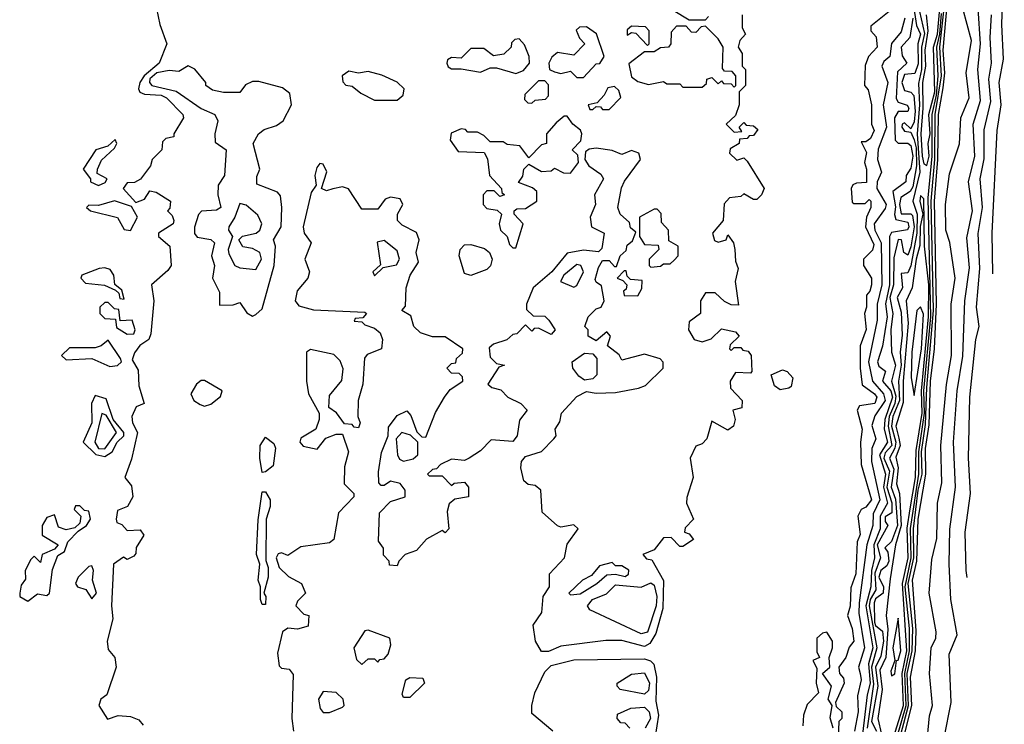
# Model space of a CAD drawing. Extents: x 2889633 to 3052318, y 540750 to 918690.
# Tile 399 of 656: x 3049120 to 3052186, y 678207 to 680400. Entities that reach past the tile are written whole.
import ezdxf

# ---------------------------------------------------------------- set-up
doc = ezdxf.new("R2010")
doc.units = 0

msp = doc.modelspace()

# ---------------------------------------------------------------- linework, layer by layer
at = {"layer": '0CON02XD'}
for points in [[(3052150.4, 679609.1), (3052148, 679735), (3052164, 680055), (3052175.7, 680135), (3052169.2, 680205), (3052182.7, 680277.3), (3052178, 680385), (3052185.7, 680615)], [(3051863.3, 678175), (3051887.9, 678265), (3051883.6, 678365), (3051899.3, 678435), (3051900.5, 678505), (3051886.4, 678645), (3051904.3, 678725), (3051903.3, 678815), (3051917.2, 678935), (3051929.7, 678985), (3051928.2, 679055), (3051940.5, 679139.5), (3051944, 679255), (3051964.8, 679495), (3051958.1, 679835), (3051969.1, 679965), (3051970.2, 680105), (3051989.7, 680225), (3051984.8, 680315), (3051999.6, 680445)], [(3051874.7, 678175), (3051897.8, 678265), (3051893.8, 678353.8), (3051909.2, 678435), (3051911.7, 678498.3), (3051899.6, 678655), (3051913.6, 678715), (3051917.7, 678845), (3051941.6, 678985), (3051940, 679065), (3051951.3, 679138.7), (3051955.4, 679275), (3051968.4, 679375), (3051974.3, 679515), (3051968, 679835), (3051979.1, 679965), (3051981.3, 680105), (3051995, 680187.5), (3052000.6, 680235), (3051995.4, 680305.4), (3052007.8, 680445)], [(3049546, 680435), (3049556, 680385), (3049578, 680325), (3049554, 680265), (3049507.5, 680225), (3049494.3, 680205), (3049490, 680185), (3049494, 680174), (3049508.3, 680168.3), (3049560, 680165), (3049577, 680157), (3049627.5, 680105), (3049630, 680095), (3049600, 680045), (3049600, 680035), (3049575, 680030), (3049565, 680020), (3049562.5, 679995), (3049532.5, 679965), (3049527.5, 679945), (3049496.4, 679903.6), (3049477, 679893), (3049455, 679892.5), (3049442.5, 679875), (3049481.4, 679831.4), (3049508.9, 679841.1), (3049525, 679867.5), (3049545, 679863.3), (3049590, 679835), (3049587, 679813), (3049580, 679805), (3049595, 679790), (3049600, 679775), (3049597.5, 679765), (3049552.5, 679735), (3049552.5, 679725), (3049588, 679695), (3049591.4, 679635), (3049581.1, 679618.9), (3049530, 679575), (3049537.5, 679525), (3049528.3, 679421.7), (3049522.5, 679405), (3049494.1, 679385.9), (3049477, 679363), (3049470.7, 679340.7), (3049489.3, 679309.3), (3049490.7, 679260.7), (3049507.5, 679205), (3049482.5, 679195), (3049468.8, 679165), (3049471.2, 679145), (3049486.7, 679115), (3049468.3, 679031.7), (3049447.5, 678975), (3049468.6, 678948.6), (3049472, 678915), (3049455.7, 678884.3), (3049425, 678872.5), (3049420, 678845), (3049422.5, 678835), (3049438.3, 678828.3), (3049455, 678810), (3049495, 678812.5), (3049506.2, 678795), (3049483, 678757), (3049481.7, 678738.3), (3049475, 678730), (3049455, 678720), (3049443, 678727), (3049412.5, 678705), (3049406.2, 678575), (3049410, 678535), (3049392, 678465), (3049395, 678440), (3049416.7, 678415), (3049420, 678385), (3049391.7, 678298.3), (3049372.5, 678285), (3049366.7, 678265), (3049393, 678223), (3049426.2, 678233.8), (3049465, 678231.4), (3049490.6, 678220.6), (3049504.4, 678204.4)], [(3051370, 680415), (3051370, 680375), (3051380, 680355), (3051362.5, 680335), (3051357.5, 680315), (3051370, 680295), (3051370, 680255), (3051380, 680245), (3051380, 680195), (3051360, 680175), (3051360, 680135), (3051348.3, 680101.7), (3051320, 680075), (3051345, 680050), (3051368.3, 680051.7), (3051360, 680065), (3051375, 680080), (3051381.7, 680071.7), (3051405, 680070), (3051418.3, 680058.3), (3051405, 680040), (3051391.7, 680038.3), (3051385, 680030), (3051361.7, 680028.3), (3051360, 680015), (3051331.7, 679998.3), (3051330, 679985), (3051353, 679963), (3051375, 679970), (3051385, 679960), (3051437.5, 679875), (3051430, 679855), (3051415, 679840), (3051405, 679840), (3051375, 679857.5), (3051365, 679850), (3051330, 679845), (3051313, 679827), (3051310, 679775), (3051277.5, 679735), (3051283, 679713), (3051295, 679707.5), (3051320, 679715), (3051325, 679730), (3051342.5, 679705), (3051346.2, 679685), (3051348.3, 679648.3), (3051357.5, 679625), (3051347.5, 679585), (3051358.3, 679511.7), (3051335, 679512.5), (3051315, 679522.5), (3051285, 679550), (3051255, 679550), (3051240, 679525), (3051240, 679485), (3051205, 679460), (3051202.5, 679435), (3051220, 679405), (3051245, 679397.5), (3051273, 679407), (3051305, 679437.5), (3051348.3, 679428.3), (3051360, 679415), (3051331.7, 679388.3), (3051330, 679375), (3051335, 679370), (3051345, 679380), (3051365, 679380), (3051371.7, 679371.7), (3051388.3, 679368.3), (3051397.5, 679355), (3051400, 679305), (3051395, 679300), (3051348.3, 679301.7), (3051332.5, 679275), (3051333, 679253), (3051370, 679215), (3051368.3, 679191.7), (3051340, 679185), (3051347.5, 679155), (3051342.5, 679135), (3051325, 679122.5), (3051275, 679150), (3051260, 679095), (3051245, 679080), (3051225, 679072.5), (3051207.5, 679035), (3051216.7, 678975), (3051197, 678913), (3051196.7, 678895), (3051217.5, 678845), (3051191.7, 678818.3), (3051190, 678805), (3051205, 678800), (3051218.3, 678781.7), (3051185, 678760), (3051175, 678760), (3051148.3, 678788.3), (3051125, 678787.5), (3051095, 678750), (3051060, 678735), (3051071.7, 678721.7), (3051088.3, 678718.3), (3051124.4, 678654.4), (3051122.4, 678567.6), (3051101.1, 678488.9), (3051082.1, 678457.9), (3051065, 678448.8), (3050995, 678467.5), (3050945, 678467.5), (3050805, 678450), (3050767, 678433), (3050745, 678433.3)], [(3051155, 680430), (3051205, 680400), (3051255, 680400), (3051265, 680410)], [(3051827.5, 680425), (3051770, 680380), (3051770, 680365), (3051787, 680347), (3051790, 680315), (3051762.5, 680285), (3051753, 680257), (3051750, 680195), (3051761.7, 680181.7), (3051772.5, 680135), (3051772.5, 680075), (3051780, 680055), (3051769.3, 680030.7), (3051755, 680020), (3051740, 680020), (3051756.7, 679986.7), (3051750, 679955), (3051756.7, 679935), (3051757, 679893), (3051725, 679891.2), (3051714, 679886), (3051708.8, 679875), (3051712.5, 679832.5), (3051717.5, 679827.5), (3051752.5, 679827.5), (3051765, 679840), (3051770, 679835), (3051770, 679815), (3051756.7, 679785), (3051753.3, 679755), (3051779.6, 679700.4), (3051775, 679682.5), (3051747.5, 679655), (3051747.5, 679635), (3051772.5, 679595), (3051772.5, 679575), (3051767.5, 679555), (3051757, 679543), (3051756.7, 679505), (3051750, 679485), (3051756.1, 679436.1), (3051736.7, 679385), (3051736.7, 679315), (3051743, 679263), (3051781.2, 679235), (3051788.8, 679225), (3051782.5, 679205), (3051735, 679197.5), (3051727.5, 679185), (3051743.3, 679125), (3051737.5, 679085), (3051740, 679015), (3051772.5, 678905), (3051755, 678882.5), (3051740, 678875), (3051730, 678855), (3051737, 678797), (3051727.5, 678775), (3051723.3, 678675), (3051708.3, 678631.7), (3051706.1, 678573.9), (3051697.5, 678545), (3051712.5, 678505), (3051716.7, 678465), (3051703, 678447), (3051692.5, 678415), (3051670, 678385), (3051672.5, 678365), (3051685, 678350), (3051687.5, 678335), (3051660, 678275), (3051661.7, 678261.7), (3051680, 678245), (3051680, 678225), (3051670, 678215), (3051667.5, 678135)], [(3051903.6, 680436.4), (3051912.3, 680382.3), (3051924.3, 680355), (3051916.8, 680325), (3051917.1, 680262.9), (3051907.3, 680232.7), (3051875, 680229.4), (3051866.7, 680205), (3051875, 680180), (3051895, 680174), (3051904.4, 680164.4), (3051908.4, 680115), (3051905, 680082.5), (3051895, 680060), (3051875, 680078.8), (3051867.5, 680075), (3051866.7, 680065), (3051875, 680053.3), (3051895, 680050), (3051905, 680026), (3051911.4, 680001.4), (3051912.2, 679945), (3051900.5, 679879.5), (3051892.5, 679865), (3051863.1, 679846.9), (3051858.9, 679825), (3051865, 679796), (3051895, 679795.7), (3051900, 679790), (3051904.7, 679755), (3051895, 679692.5), (3051885, 679667.5), (3051873.3, 679675), (3051866, 679715), (3051855, 679716.2), (3051841.8, 679658.2), (3051840.4, 679575), (3051828.9, 679535), (3051838.9, 679485), (3051831.9, 679435), (3051834, 679365), (3051846.5, 679325), (3051834.2, 679275), (3051847.6, 679227.6), (3051844.7, 679205), (3051827, 679165), (3051823.6, 679135), (3051835.3, 679075), (3051815, 679051.4), (3051811.1, 679035), (3051828.2, 678995), (3051820.3, 678945), (3051835.9, 678895.9), (3051835.5, 678864.5), (3051815, 678852.5), (3051815, 678837.5), (3051823.3, 678825), (3051789.7, 678765), (3051800, 678725), (3051782.8, 678677.2), (3051785.5, 678625), (3051768.4, 678595), (3051765.3, 678575), (3051789.2, 678445), (3051772.6, 678385), (3051778.9, 678331.1), (3051758.5, 678195)], [(3051921.8, 680425), (3051937.3, 680357.3), (3051928.1, 680315), (3051928.2, 680245), (3051918.6, 680201.4), (3051921.4, 680135), (3051914.6, 680045), (3051922.5, 679925), (3051900.8, 679835), (3051914.1, 679795), (3051913.3, 679735), (3051895, 679633.3), (3051885, 679612.5), (3051865, 679610), (3051868.8, 679565), (3051852, 679535), (3051865, 679490), (3051867.6, 679417.6), (3051861.5, 679365), (3051864.6, 679325), (3051856.2, 679275), (3051859.3, 679215), (3051838.9, 679165), (3051834.2, 679135), (3051848.2, 679085), (3051845, 679065.8), (3051828.5, 679035), (3051841.3, 679001.3), (3051833.2, 678945), (3051847.4, 678907.4), (3051852.8, 678825), (3051835, 678776), (3051813.6, 678756.4), (3051822.7, 678742.7), (3051826.2, 678715), (3051819.6, 678700.4), (3051801.1, 678685), (3051795.5, 678665), (3051809.4, 678635), (3051808.6, 678615), (3051785, 678597.1), (3051780, 678585), (3051782, 678525), (3051785, 678514.2), (3051806.3, 678496.3), (3051809.6, 678465), (3051800.9, 678419.1), (3051784.7, 678385), (3051791.8, 678325), (3051772.5, 678215), (3051787.5, 678185)], [(3051851.4, 678165), (3051879.8, 678265), (3051875.6, 678365), (3051890.8, 678435), (3051890.5, 678505), (3051876.6, 678635), (3051889, 678695), (3051895.2, 678725), (3051893.8, 678816.2), (3051919.3, 678985), (3051919.4, 679055), (3051937.1, 679175), (3051935.2, 679245.2), (3051956.7, 679475), (3051948.2, 679845), (3051961.2, 679975), (3051961.1, 680105), (3051974.8, 680165), (3051980, 680225), (3051975.2, 680315), (3051985.2, 680354.8), (3051990.2, 680419.8)], [(3051942.5, 680415), (3051947.8, 680365), (3051937.8, 680305), (3051940, 680255), (3051930.7, 680205), (3051932.3, 680125), (3051926, 680045), (3051929.7, 679975), (3051935, 679951.2), (3051945, 679946.2)], [(3051943.3, 678135), (3051953, 678233), (3051962.5, 678265), (3051953.3, 678365), (3051957.5, 678445), (3051972.5, 678475), (3051973.3, 678495), (3051952, 678615), (3051960.4, 678719.6), (3051975.8, 678785), (3051978, 678895), (3051991.7, 678958.3), (3051988, 679075), (3052006, 679264), (3052021.2, 679355), (3052020, 679515), (3052032.5, 679595), (3052016.4, 679706.4), (3052004, 679745), (3052002.5, 679825), (3052015, 679920), (3052046.1, 680013.9), (3052050, 680095), (3052076.4, 680156.4), (3052066.7, 680235), (3052083.3, 680335), (3052056.7, 680435)], [(3051945, 679946.2), (3051952.2, 679975), (3051948.9, 680015), (3051955.2, 680045), (3051950.4, 680105), (3051968.9, 680175), (3051965.3, 680315), (3051977.8, 680355), (3051985.2, 680435)], [(3051998, 678165), (3052020, 678275), (3052014, 678425), (3052038.8, 678485), (3052018.8, 678595), (3052013.8, 678705), (3052016.1, 678813.9), (3052034, 678945), (3052028, 679085), (3052039.2, 679245), (3052057, 679353), (3052062.9, 679525), (3052077.3, 679627.3), (3052068.8, 679721.2), (3052087.1, 679805), (3052073.8, 679895), (3052094, 679975), (3052089.2, 680075), (3052111.7, 680148.3), (3052102.9, 680245), (3052111.9, 680325), (3052104, 680435)], [(3052070.2, 678663.8), (3052066.7, 678685), (3052063.8, 678805), (3052080, 678925), (3052073.8, 679035), (3052078.8, 679225), (3052096.7, 679405), (3052107.5, 679445), (3052098.8, 679505), (3052110, 679625), (3052104.1, 679734.1), (3052117.5, 679815), (3052110.8, 679905), (3052122.7, 679967.3), (3052122.7, 680057.3), (3052144, 680145), (3052137.5, 680215), (3052146.2, 680265), (3052142, 680345), (3052146, 680415)], [(3050875, 680220), (3050915, 680262.5), (3050926.7, 680263.3), (3050940, 680285), (3050916.2, 680356.2), (3050885, 680377.5), (3050863, 680377), (3050853, 680367), (3050863, 680343), (3050880, 680325), (3050845, 680290), (3050795, 680297.5), (3050777, 680283), (3050767.5, 680265), (3050770, 680245), (3050785, 680237.5), (3050805, 680232.5), (3050835, 680240), (3050855, 680220), (3050875, 680220)], [(3051075, 680320), (3051080, 680325), (3051080, 680365), (3051068.3, 680378.3), (3051025, 680380), (3051011.7, 680368.3), (3051011.7, 680351.7), (3051025, 680360), (3051038.3, 680358.3), (3051075, 680320)], [(3051345, 680190), (3051350, 680195), (3051350, 680225), (3051338.3, 680238.3), (3051315, 680240), (3051308.3, 680248.3), (3051310, 680315), (3051295, 680340), (3051255, 680380), (3051241.7, 680378.3), (3051225, 680360), (3051211.7, 680361.7), (3051195, 680380), (3051165, 680380), (3051148.3, 680361.7), (3051147.5, 680325), (3051140, 680315), (3051115, 680312.5), (3051095, 680300), (3051065, 680300), (3051017, 680263), (3051025, 680222.5), (3051045, 680207.5), (3051078.3, 680198.3), (3051125, 680207.5), (3051135, 680200), (3051175, 680200), (3051185, 680190), (3051245, 680190), (3051258.3, 680201.7), (3051260, 680215), (3051275, 680220), (3051295, 680200), (3051305, 680210), (3051311.7, 680201.7), (3051335, 680200), (3051345, 680190)], [(3051876.2, 680405), (3051865, 680362), (3051834.6, 680325.4), (3051829.4, 680285), (3051810.6, 680269.4), (3051804.5, 680255.5), (3051823.1, 680205), (3051808.2, 680135), (3051819.1, 680065), (3051793, 679997), (3051790.5, 679965), (3051802.9, 679925), (3051789.5, 679895), (3051789.2, 679875), (3051817.5, 679825), (3051815, 679812), (3051780, 679765), (3051782.7, 679745), (3051802.1, 679705), (3051804.6, 679575), (3051789.6, 679515), (3051789.5, 679465), (3051762.9, 679335), (3051775.4, 679275), (3051810, 679235), (3051814.6, 679215), (3051782.6, 679167.4), (3051773.2, 679136.8), (3051785.5, 679095), (3051773.5, 679065), (3051771.8, 679025), (3051798.2, 678905), (3051777.7, 678862.3), (3051776.8, 678825), (3051757.3, 678765), (3051733.8, 678585), (3051733.1, 678553.1), (3051750.9, 678445), (3051731.4, 678385), (3051736.5, 678365), (3051740.5, 678345), (3051729.1, 678295), (3051730.4, 678245), (3051719.2, 678185)], [(3051900.5, 680405), (3051891.9, 680345), (3051864.6, 680315), (3051867.2, 680287.2), (3051882.5, 680265), (3051852.8, 680237.2), (3051848.6, 680155), (3051855, 680143.8), (3051883.6, 680133.6), (3051888, 680125), (3051885, 680113.8), (3051855, 680114.2), (3051843.8, 680095), (3051846, 680025), (3051855, 680016), (3051885, 680015.7), (3051895, 680008), (3051901.2, 679975), (3051895, 679937.5), (3051880, 679915), (3051878.8, 679895), (3051838.8, 679865), (3051847, 679817), (3051843.5, 679793.5), (3051848.3, 679778.3), (3051885, 679770), (3051888.6, 679755), (3051884, 679746), (3051835, 679737.1), (3051827.8, 679725), (3051828, 679575), (3051816, 679516), (3051821.1, 679475), (3051806.4, 679383.6), (3051790.5, 679335), (3051795, 679322), (3051815.7, 679305.7), (3051806.7, 679275), (3051832.8, 679245), (3051837.6, 679225), (3051814, 679155), (3051811.3, 679125), (3051822.5, 679085), (3051797.3, 679045), (3051815.3, 678985.3), (3051809.5, 678945), (3051822.3, 678895), (3051799.4, 678855), (3051799.1, 678815), (3051779, 678765), (3051781.8, 678725), (3051772.5, 678685), (3051770.4, 678635), (3051754.8, 678575.2), (3051775.9, 678445), (3051763, 678395), (3051767.7, 678335), (3051758.5, 678298.5), (3051744.2, 678175.8)], [(3050665, 680232.5), (3050688.3, 680241.7), (3050707.5, 680265), (3050706.7, 680285), (3050691.7, 680321.7), (3050675, 680340), (3050661.7, 680338.3), (3050651.7, 680328.3), (3050650, 680315), (3050627, 680293), (3050595, 680287.5), (3050565, 680310), (3050525, 680310), (3050495, 680280), (3050465, 680282.5), (3050452.5, 680275), (3050450, 680265), (3050453.6, 680253.6), (3050465, 680246.7), (3050495, 680247.5), (3050555, 680236.7), (3050585, 680250), (3050605, 680250), (3050665, 680232.5)], [(3049845, 679477.5), (3049855, 679482.5), (3049875, 679500), (3049912, 679635), (3049916.2, 679695), (3049910, 679715), (3049933.8, 679755), (3049936.2, 679815), (3049931.7, 679851.7), (3049923, 679863), (3049858.3, 679888.3), (3049858.3, 679911.7), (3049867.5, 679935), (3049846.7, 680015), (3049863.8, 680045), (3049881.4, 680058.6), (3049919.6, 680070.4), (3049940, 680085), (3049966.2, 680135), (3049960.7, 680170.7), (3049938, 680188), (3049865, 680207.5), (3049845, 680207.5), (3049823, 680197), (3049805, 680173.3), (3049755, 680173.3), (3049720.7, 680180.7), (3049700, 680195), (3049700, 680205), (3049665.8, 680245.8), (3049645, 680256.7), (3049615, 680239.2), (3049585, 680241.9), (3049546.7, 680235), (3049525, 680216), (3049524, 680205), (3049531.2, 680195), (3049607.5, 680177.5), (3049685, 680123.8), (3049727.5, 680105), (3049736.7, 680085), (3049727.5, 680045), (3049728.3, 680018.3), (3049762.5, 679995), (3049757.5, 679915), (3049737.5, 679885), (3049736.7, 679855), (3049746.7, 679815), (3049733, 679807), (3049686.4, 679803.6), (3049676.4, 679793.6), (3049664.2, 679754.2), (3049664.2, 679734.2), (3049672.7, 679722.7), (3049715, 679716.2), (3049726.7, 679705), (3049716.7, 679665), (3049726.7, 679635), (3049720, 679595), (3049741.7, 679551.7), (3049741.7, 679511.7), (3049785, 679512.5), (3049805, 679520), (3049827, 679487), (3049845, 679477.5)], [(3050295, 680150), (3050313.8, 680165), (3050317.5, 680185), (3050295.8, 680205.8), (3050247.7, 680227.7), (3050205, 680238.8), (3050175, 680233.8), (3050145, 680240), (3050123.8, 680225), (3050126.1, 680206.1), (3050135, 680196.7), (3050155, 680193.3), (3050181.7, 680171.7), (3050225, 680150), (3050295, 680150)], [(3050715, 680140), (3050725, 680150), (3050757, 680153), (3050767, 680163), (3050767, 680197), (3050755, 680210), (3050735, 680210), (3050693, 680167), (3050691.7, 680151.7), (3050701.7, 680141.7), (3050715, 680140)], [(3050955, 680120), (3050991.7, 680158.3), (3050985, 680180), (3050971.7, 680191.7), (3050951.7, 680188.3), (3050940, 680165), (3050918.3, 680141.7), (3050890, 680135), (3050895, 680120), (3050905, 680120), (3050915, 680130), (3050928.3, 680128.3), (3050935, 680120), (3050955, 680120)], [(3050665, 679690), (3050687.5, 679765), (3050660, 679795), (3050660, 679805), (3050668.3, 679811.7), (3050695, 679812.5), (3050730, 679835), (3050730, 679865), (3050717, 679877), (3050673, 679893), (3050687, 679913), (3050690, 679935), (3050705, 679950), (3050745, 679927.5), (3050775, 679930), (3050785, 679937.5), (3050813, 679923), (3050835, 679922.5), (3050860, 679955), (3050858.3, 679978.3), (3050840, 679995), (3050867, 680023), (3050870, 680045), (3050866.2, 680056.2), (3050842.5, 680075), (3050825, 680100), (3050815, 680100), (3050790.7, 680079.3), (3050760, 680045), (3050760, 680015), (3050745, 680010), (3050705, 679970), (3050677, 680007), (3050638.3, 680011.7), (3050625, 680020), (3050585, 680020), (3050565, 680040), (3050545, 680050), (3050515, 680050), (3050508.3, 680058.3), (3050495, 680060), (3050463, 680047), (3050460, 680025), (3050485, 679990), (3050566.7, 679986.7), (3050576.4, 679966.4), (3050583.3, 679915), (3050620, 679875), (3050621.7, 679861.7), (3050630, 679855), (3050615, 679850), (3050597, 679867), (3050575, 679867.5), (3050563.3, 679855), (3050563.3, 679825), (3050575, 679812.5), (3050607, 679807), (3050620, 679795), (3050613.3, 679765), (3050616.7, 679745), (3050637.5, 679725), (3050645, 679700), (3050655, 679690), (3050665, 679690)], [(3049365, 679883.8), (3049386.4, 679893.6), (3049392.5, 679905), (3049361.7, 679921.7), (3049362.5, 679935), (3049375, 679962.5), (3049415, 680000), (3049422.5, 680015), (3049417, 680027), (3049394, 680006), (3049357.5, 679995), (3049317.5, 679935), (3049340, 679905), (3049340, 679895), (3049365, 679883.8)], [(3050745, 678433.3), (3050725.8, 678465), (3050719.2, 678515), (3050746.2, 678555), (3050750, 678605), (3050770, 678635), (3050770, 678675), (3050816.2, 678725), (3050825, 678767.5), (3050858.8, 678815), (3050845, 678828), (3050805, 678820.8), (3050794.1, 678824.1), (3050747, 678867), (3050742.5, 678935), (3050725, 678950), (3050703, 678953), (3050690, 678965), (3050680, 679005), (3050682.5, 679025), (3050695, 679040), (3050745, 679056.2), (3050783.3, 679095), (3050790, 679105), (3050787.5, 679125), (3050801.7, 679148.3), (3050807.5, 679175), (3050855, 679227.5), (3050885, 679242.5), (3050915, 679237.5), (3050975, 679240), (3051047, 679253), (3051068.3, 679261.7), (3051123.8, 679315), (3051123.9, 679333.9), (3051114.1, 679344.1), (3051065, 679358.8), (3050995, 679340), (3050986.4, 679356.4), (3050950, 679385), (3050960, 679415), (3050948.3, 679428.3), (3050915, 679400), (3050890, 679415), (3050890, 679435), (3050880, 679445), (3050890, 679475), (3050915, 679500), (3050930, 679505), (3050940, 679525), (3050931.7, 679571.7), (3050915, 679582.5), (3050911.7, 679591.7), (3050921.7, 679628.3), (3050935, 679650), (3050955, 679650), (3050971.7, 679631.7), (3050978.3, 679631.7), (3050990, 679665), (3051008.3, 679681.7), (3051011.7, 679698.3), (3051028.3, 679711.7), (3051035, 679730), (3051038.3, 679738.3), (3051021.7, 679751.7), (3051018.3, 679768.3), (3050990, 679795), (3050982.5, 679815), (3050993.6, 679876.4), (3051003, 679897), (3051053.3, 679965), (3051047.5, 679985), (3051025, 679992.5), (3050995, 679980), (3050965, 679993.3), (3050915, 680000), (3050893, 679997), (3050881.7, 679988.3), (3050880, 679965), (3050892.5, 679945), (3050929.3, 679919.3), (3050937.5, 679905), (3050910, 679855), (3050912.5, 679825), (3050896.7, 679785), (3050900, 679755), (3050940, 679735), (3050932.5, 679687.5), (3050922.5, 679677.5), (3050875, 679682.5), (3050825, 679673.3), (3050776.7, 679615), (3050718.8, 679565), (3050697.5, 679515), (3050698.3, 679498.3), (3050718.3, 679478.3), (3050755, 679476.7), (3050767.5, 679465), (3050787.5, 679435), (3050775, 679420), (3050735, 679440), (3050721.7, 679438.3), (3050715, 679430), (3050695, 679450), (3050668.3, 679421.7), (3050655, 679420), (3050637, 679403), (3050595, 679390), (3050581.7, 679378.3), (3050585, 679350), (3050605, 679330), (3050630, 679325), (3050611.7, 679318.3), (3050577.5, 679265), (3050590, 679255), (3050618.3, 679248.3), (3050640, 679225), (3050680, 679205), (3050700, 679185), (3050676.4, 679153.6), (3050668.8, 679105), (3050655, 679087.5), (3050588.3, 679091.7), (3050555, 679057.5), (3050520, 679035), (3050505, 679027.5), (3050465, 679032.5), (3050430, 679015), (3050418.3, 679001.7), (3050405, 679000), (3050390, 678985), (3050395, 678980), (3050435, 678980), (3050465, 678950), (3050472.5, 678957.5), (3050505, 678960), (3050517.5, 678945), (3050517.5, 678915), (3050475, 678907.5), (3050457.5, 678892.5), (3050450.7, 678869.3), (3050456.7, 678815), (3050445, 678802.5), (3050435, 678810), (3050387, 678783), (3050355, 678747.5), (3050320, 678735), (3050300, 678715), (3050295, 678700), (3050271.7, 678701.7), (3050270, 678715), (3050253, 678733), (3050252.5, 678755), (3050237, 678777), (3050240, 678865), (3050275, 678900), (3050320, 678915), (3050320, 678935), (3050305, 678956.7), (3050275, 678963.3), (3050255, 678950), (3050245, 678950), (3050238.3, 678958.3), (3050237, 678993), (3050247, 679053), (3050267.5, 679105), (3050268.3, 679131.7), (3050295, 679167.5), (3050325, 679182.5), (3050337.7, 679167.7), (3050357, 679117), (3050371.7, 679101.7), (3050385, 679100), (3050415, 679177.5), (3050442.5, 679225), (3050460.7, 679249.3), (3050500, 679275), (3050498.3, 679288.3), (3050488.3, 679298.3), (3050465, 679300), (3050450, 679315), (3050465, 679330), (3050478.3, 679331.7), (3050480, 679345), (3050498.3, 679361.7), (3050500, 679375), (3050445, 679412.5), (3050405, 679413.3), (3050367.5, 679425), (3050347.5, 679445), (3050338.3, 679478.3), (3050310, 679495), (3050321.7, 679508.3), (3050323.3, 679565), (3050336.2, 679605), (3050362, 679645), (3050354, 679675), (3050363.8, 679715), (3050355, 679737.5), (3050310.8, 679760.8), (3050296.7, 679775), (3050296.7, 679795), (3050313.3, 679825), (3050305, 679842.5), (3050275, 679847.5), (3050258.3, 679841.7), (3050235, 679810), (3050185, 679810), (3050143.6, 679873.6), (3050125, 679880), (3050095, 679873.8), (3050075, 679867.5), (3050060, 679875), (3050076.4, 679926.4), (3050065, 679950), (3050055, 679952.5), (3050045, 679940), (3050039.2, 679915), (3050043.3, 679885), (3050027.7, 679862.3), (3050002.5, 679755), (3050006.2, 679735), (3050027.5, 679705), (3050007.5, 679655), (3050022.5, 679615), (3050016.7, 679595), (3049984.1, 679555.9), (3049977.5, 679525), (3049989.3, 679509.3), (3050035, 679496.7), (3050195, 679490), (3050200, 679485), (3050188.3, 679471.7), (3050165, 679470), (3050161.7, 679461.7), (3050185, 679460), (3050195, 679450), (3050225, 679440), (3050242.5, 679425), (3050250, 679405), (3050246.7, 679375), (3050201.7, 679358.3), (3050193.6, 679346.4), (3050188.8, 679265), (3050173.8, 679215), (3050172.5, 679165), (3050180, 679145), (3050175, 679130), (3050161.7, 679131.7), (3050155, 679140), (3050131.7, 679141.7), (3050106.4, 679176.4), (3050083, 679193), (3050085, 679230), (3050123, 679277), (3050127, 679313), (3050118.3, 679338.3), (3050098, 679358), (3050025, 679373.3), (3050012.5, 679365), (3050012.5, 679275), (3050018.8, 679235), (3050052.5, 679175), (3050052.5, 679155), (3050042.5, 679125), (3049995, 679097.5), (3049992.5, 679085), (3050002.3, 679072.3), (3050046.4, 679063.6), (3050073, 679097), (3050105, 679110), (3050125, 679110), (3050143.3, 679055), (3050131.7, 679008.3), (3050130, 678955), (3050160, 678925), (3050160, 678915), (3050112.5, 678865), (3050098.3, 678781.7), (3050085, 678771.2), (3049995, 678759.2), (3049955, 678732.5), (3049935, 678740), (3049925, 678737.5), (3049918.8, 678725), (3049927.5, 678695), (3049957, 678667), (3049997.5, 678645), (3050010, 678615), (3049985, 678590), (3049980, 678575), (3050005, 678550), (3050020, 678545), (3050018.3, 678511.7), (3049985, 678502.5), (3049955, 678506.2), (3049938.8, 678495), (3049922.4, 678427.6), (3049928.3, 678388.3), (3049935, 678381.2), (3049958.8, 678378.8), (3049971.7, 678361.7), (3049967.5, 678225), (3049972.5, 678185)], [(3049465, 679743.8), (3049486.5, 679785), (3049468.3, 679818.3), (3049415, 679836), (3049365, 679822), (3049335, 679822.5), (3049327.5, 679815), (3049340, 679805), (3049424.5, 679784.5), (3049445, 679746.7), (3049465, 679743.8)], [(3049855, 679622.5), (3049872.5, 679655), (3049867.5, 679675), (3049845, 679687.5), (3049815, 679692.5), (3049802.5, 679715), (3049814.1, 679725.9), (3049856.7, 679735), (3049868, 679745), (3049873.8, 679765), (3049861.7, 679791.7), (3049825, 679822.5), (3049805, 679827.5), (3049790, 679785), (3049771.2, 679755), (3049770, 679745), (3049782.5, 679725), (3049768.8, 679685), (3049770.7, 679670.7), (3049790, 679635), (3049805, 679627.5), (3049855, 679622.5)], [(3051841.7, 678168.3), (3051872, 678265), (3051867.9, 678365), (3051882.6, 678435), (3051868.3, 678645), (3051886.5, 678725), (3051882.9, 678817.1), (3051892.1, 678877.9), (3051909.2, 678975), (3051911.3, 679058.7), (3051930.3, 679175), (3051927.5, 679245), (3051949.8, 679475), (3051951, 679575), (3051936.8, 679695), (3051935, 679842.5), (3051925, 679852.5), (3051922.2, 679835), (3051932, 679795), (3051923.8, 679756.2), (3051923.2, 679696.8), (3051910.9, 679655), (3051898.8, 679565), (3051880, 679525), (3051886, 679455), (3051870.7, 679275), (3051871.3, 679208.7), (3051847.8, 679135), (3051857.6, 679097.6), (3051861.3, 679075), (3051847.8, 679037.8), (3051855.4, 679005), (3051849.6, 678955), (3051859.2, 678925), (3051864.2, 678825), (3051847.3, 678765), (3051830.5, 678659.5), (3051817.9, 678545), (3051823.2, 678503.2), (3051817.3, 678415), (3051797.9, 678375), (3051805.3, 678315), (3051791.5, 678225), (3051803.3, 678175)], [(3051085, 679630), (3051115, 679632.5), (3051125, 679640), (3051145, 679640), (3051158.3, 679651.7), (3051170, 679665), (3051170, 679695), (3051141.7, 679711.7), (3051140, 679745), (3051118.3, 679768.3), (3051117, 679797), (3051105, 679810), (3051095, 679810), (3051050, 679785), (3051050, 679725), (3051065, 679700), (3051108.3, 679698.3), (3051110, 679685), (3051080, 679655), (3051080, 679635), (3051085, 679630)], [(3050225, 679602.5), (3050251.7, 679628.3), (3050293, 679637), (3050302.5, 679655), (3050295, 679680), (3050255, 679712.5), (3050233, 679707), (3050243, 679637), (3050220, 679615), (3050225, 679602.5)], [(3050525, 679603.3), (3050505, 679610), (3050488.8, 679665), (3050491.2, 679685), (3050505, 679699.2), (3050525, 679700.6), (3050567.7, 679687.7), (3050583.3, 679675), (3050591.2, 679655), (3050585.8, 679634.2), (3050575, 679622.5), (3050525, 679603.3)], [(3049445, 679530), (3049438.3, 679558.3), (3049416.1, 679576.1), (3049413.3, 679605), (3049402, 679622), (3049385, 679627.5), (3049367.5, 679625), (3049313.3, 679605), (3049310, 679595), (3049325, 679580), (3049383.9, 679573.9), (3049418.3, 679558.3), (3049428.3, 679548.3), (3049431.7, 679531.7), (3049445, 679530)], [(3050845, 679567.5), (3050855, 679572.5), (3050875.8, 679615), (3050866.7, 679635), (3050855, 679638), (3050813.8, 679605), (3050803.8, 679585), (3050845, 679567.5)], [(3051045, 679540), (3051057, 679563), (3051058.3, 679588.3), (3051021.7, 679591.7), (3051011.7, 679601.7), (3051008.3, 679618.3), (3051001.7, 679618.3), (3050980, 679595), (3050998.3, 679588.3), (3051010, 679575), (3051008.3, 679561.7), (3051000, 679555), (3051001.7, 679541.7), (3051045, 679540)], [(3049455, 679420.8), (3049475, 679422.5), (3049480, 679435), (3049470, 679465), (3049432.5, 679462.5), (3049428.3, 679498.3), (3049415, 679500), (3049395, 679520), (3049385, 679520), (3049370, 679505), (3049370, 679485), (3049385, 679470), (3049418.3, 679468.3), (3049421.7, 679441.7), (3049455, 679420.8)], [(3051905, 679230), (3051928.3, 679375), (3051933.6, 679483.6), (3051925, 679506), (3051912.9, 679495), (3051898, 679365), (3051895.5, 679285), (3051905, 679230)], [(3049400.7, 679320.7), (3049425, 679323.8), (3049436.7, 679335), (3049434.3, 679345), (3049395, 679402.5), (3049374, 679385), (3049355, 679378.5), (3049275, 679378.6), (3049250, 679355), (3049265, 679341.2), (3049345, 679345.8), (3049400.7, 679320.7)], [(3050878.3, 679278.3), (3050860.7, 679290.7), (3050842.5, 679315), (3050840, 679335), (3050878.3, 679361.7), (3050905, 679360), (3050917.5, 679345), (3050917.5, 679295), (3050905, 679282.5), (3050878.3, 679278.3)], [(3051488.3, 679248.3), (3051470.7, 679260.7), (3051460, 679295), (3051495, 679310), (3051510, 679305), (3051527.5, 679285), (3051521.7, 679258.3), (3051515, 679252.5), (3051488.3, 679248.3)], [(3049695, 679196.7), (3049715, 679203.3), (3049745, 679227.5), (3049750, 679245), (3049695, 679276.7), (3049685, 679276.7), (3049670, 679265), (3049652.5, 679235), (3049662.5, 679215), (3049681.7, 679201.7), (3049695, 679196.7)], [(3049385, 679040.6), (3049407.5, 679055), (3049424, 679085), (3049444.2, 679105), (3049444.3, 679115), (3049410.8, 679155), (3049389.3, 679219.3), (3049355, 679230), (3049343.3, 679205), (3049344.3, 679145), (3049318, 679085), (3049356.9, 679046.9), (3049385, 679040.6)], [(3049385, 679064.4), (3049421.5, 679115), (3049389.1, 679169.1), (3049376, 679174), (3049354.3, 679085), (3049365.6, 679065.6), (3049385, 679064.4)], [(3049875, 678990), (3049868, 679035), (3049868.8, 679075), (3049885, 679100), (3049911.2, 679081.2), (3049916, 679066), (3049908.8, 679011.2), (3049885, 678992.5), (3049875, 678990)], [(3050315, 679026), (3050345, 679033.3), (3050360, 679045), (3050360, 679085), (3050337, 679107), (3050310, 679115), (3050292.5, 679095), (3050296.2, 679045), (3050302.5, 679032.5), (3050315, 679026)], [(3049885, 678580), (3049875, 678580), (3049870, 678595), (3049870, 678635), (3049862.5, 678655), (3049867.5, 678705), (3049857.5, 678735), (3049863, 678843), (3049875, 678930), (3049885, 678930), (3049900, 678905), (3049900, 678885), (3049887.5, 678845), (3049886.1, 678716.1), (3049893.3, 678695), (3049893.3, 678665), (3049880, 678615), (3049886.7, 678605), (3049885, 678580)], [(3049145, 678590), (3049175, 678612.5), (3049205, 678607.5), (3049212.5, 678615), (3049221.7, 678688.3), (3049238.3, 678731.7), (3049260, 678745), (3049270, 678775), (3049301.7, 678808.3), (3049327.5, 678825), (3049340, 678845), (3049335, 678870), (3049321.7, 678871.7), (3049307, 678887), (3049293.6, 678886.4), (3049290, 678875), (3049310, 678855), (3049307, 678833), (3049291.7, 678818.3), (3049265, 678812.5), (3049240.7, 678820.7), (3049228.3, 678858.3), (3049205, 678850), (3049190, 678825), (3049190, 678795), (3049240, 678765), (3049228.3, 678751.7), (3049190, 678735), (3049185, 678710), (3049165, 678730), (3049155, 678720), (3049137.5, 678685), (3049138.3, 678658.3), (3049125, 678640), (3049120, 678615), (3049120, 678605), (3049145, 678590)], [(3049345, 678597.5), (3049358.8, 678615), (3049346.7, 678655), (3049350, 678685), (3049345, 678700), (3049335, 678697.5), (3049302.5, 678665), (3049293.3, 678645), (3049300, 678635), (3049326.4, 678626.4), (3049345, 678597.5)], [(3050835, 678610), (3050865, 678613.3), (3050917.5, 678645), (3050948.3, 678671.7), (3050975, 678674), (3051005, 678666.7), (3051016.1, 678673.9), (3051016.2, 678686.2), (3050995, 678700), (3050975, 678700), (3050965, 678710), (3050925, 678700), (3050900, 678670), (3050872.5, 678655), (3050830, 678615), (3050835, 678610)], [(3051055, 678488), (3050895, 678563.3), (3050887.5, 678575), (3050903.3, 678595), (3050946.7, 678613.3), (3050975, 678641.2), (3051055, 678633.8), (3051085, 678647.5), (3051095, 678640), (3051104.2, 678605), (3051101.4, 678575), (3051075, 678493.8), (3051055, 678488)], [(3051835, 678357.5), (3051845, 678363.3), (3051850, 678405), (3051855, 678406.2), (3051863.8, 678435), (3051855, 678536.7), (3051838.7, 678445), (3051844.5, 678405), (3051832.1, 678372.1), (3051835, 678357.5)], [(3050185, 678392.5), (3050205, 678410), (3050225, 678410), (3050235, 678400), (3050241.7, 678408.3), (3050255, 678410), (3050267.5, 678425), (3050276.1, 678453.9), (3050272.5, 678475), (3050205, 678500), (3050195, 678497.5), (3050160, 678445), (3050168.3, 678408.3), (3050185, 678392.5)], [(3051652.5, 678195), (3051643.6, 678226.4), (3051650, 678265), (3051637.5, 678285), (3051647.5, 678325), (3051620, 678365), (3051642.5, 678385), (3051640, 678415), (3051651.2, 678445), (3051651.2, 678465), (3051633, 678493), (3051619.3, 678490.7), (3051602.5, 678475), (3051602.5, 678432.5), (3051610, 678415), (3051590, 678405), (3051601.7, 678381.7), (3051600, 678335), (3051607.5, 678305), (3051571.7, 678268.3), (3051560, 678235), (3051558.1, 678201.9)], [(3050780, 678185), (3050715, 678240), (3050714.2, 678265), (3050724, 678305), (3050755, 678370), (3050775, 678390), (3050845, 678407.5), (3051065, 678410), (3051084.2, 678404.2), (3051094.3, 678394.3), (3051103.1, 678353.1), (3051100.9, 678279.1), (3051109.4, 678235), (3051093.6, 678135)], [(3050335, 678290), (3050315, 678290), (3050310.7, 678300.7), (3050322.5, 678345), (3050335, 678352.5), (3050375, 678350), (3050380, 678335), (3050335, 678290)], [(3051065, 678300), (3050990, 678315), (3050980, 678325), (3050980, 678335), (3051025, 678362.5), (3051065, 678366.7), (3051080.8, 678335), (3051077.9, 678312.1), (3051065, 678300)], [(3050065, 678243.3), (3050085, 678243.8), (3050125, 678260), (3050130, 678265), (3050127.5, 678285), (3050105.8, 678305.8), (3050065, 678308.8), (3050050, 678285), (3050055.9, 678255.9), (3050065, 678243.3)], [(3051020, 678195), (3051005, 678210), (3050991.7, 678211.7), (3050980, 678225), (3050981.7, 678238.3), (3051023, 678257), (3051065, 678260), (3051080, 678245), (3051083.8, 678225), (3051067.5, 678195)]]:
    msp.add_lwpolyline(points, dxfattribs=at)

doc.saveas('drawing.dxf')
